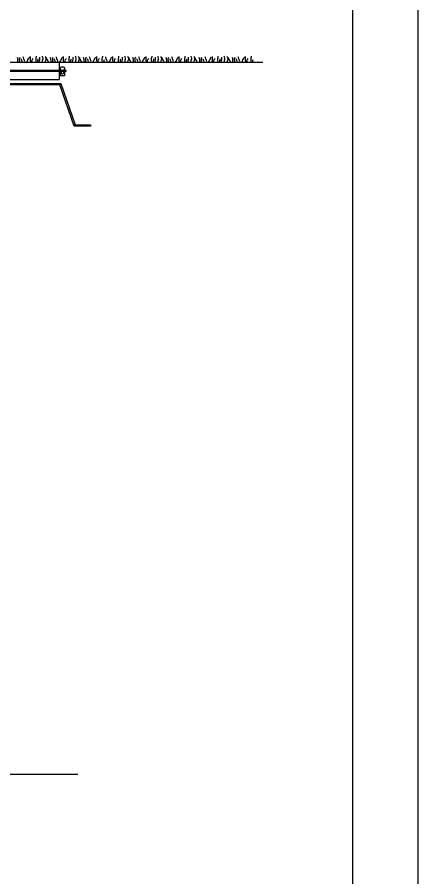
# Model space of a CAD drawing. Extents: x 638850 to 644908, y 297188 to 298900.
# Drawn here: x 643327.7 to 643410.5, y 297455 to 297632.6 of the extents above; entities that cross this region are included whole.
import ezdxf

# ---------------------------------------------------------------- set-up
doc = ezdxf.new("R2010")
doc.units = 0
for name, color, linetype in [('1', 7, 'Continuous'), ('11', 7, 'Continuous'), ('3', 7, 'Continuous'), ('4', 7, 'Continuous'), ('5', 7, 'Continuous'), ('7', 7, 'Continuous'), ('8', 7, 'Continuous'), ('9', 7, 'Continuous')]:
    doc.layers.add(name, color=color, linetype=linetype)

msp = doc.modelspace()

# ---------------------------------------------------------------- linework, layer by layer
at = {"layer": '1'}
for p, q in [((643410.47, 297871.34), (643410.47, 297277.34)), ((643396.97, 297857.84), (643396.97, 297290.84))]:
    msp.add_line(p, q, dxfattribs=at)
at = {"layer": '11'}
msp.add_line((643336.4, 297623.34), (643378.43, 297623.34), dxfattribs=at)
at = {"layer": '3'}
msp.add_line((643165.84, 297476.16), (643340.2, 297476.16), dxfattribs=at)
at = {"layer": '4'}
msp.add_lwpolyline([(643285.38, 297621.67), (643337.72, 297621.67), (643337.72, 297621.39), (643285.38, 297621.39)], close=True, dxfattribs=at)
at = {"layer": '5'}
for p, q in [((643284.84, 297623.34), (643336.4, 297623.34)), ((643336.4, 297623.34), (643336.4, 297619.72)), ((643285.93, 297619.72), (643336.4, 297619.72))]:
    msp.add_line(p, q, dxfattribs=at)
at = {"layer": '7'}
for p, q in [((643336.58, 297622.14), (643336.58, 297620.47)), ((643336.58, 297621.82), (643336.58, 297621.82)), ((643336.81, 297621.59), (643336.81, 297621.05)), ((643337.25, 297621.59), (643337.25, 297621.05)), ((643337.48, 297622.14), (643337.48, 297620.47)), ((643337.48, 297621.82), (643337.48, 297621.82)), ((643337.48, 297620.47), (643336.58, 297620.47)), ((643336.92, 297620.93), (643337.14, 297620.93))]:
    msp.add_line(p, q, dxfattribs=at)
for centre, radius, start, end in [((643336.63, 297622.14), 0.0565, 115.9441, 180), ((643336.58, 297621.59), 0.226, 0, 90), ((643337.03, 297621.33), 0.961, 64.0555, 115.9445), ((643337.48, 297621.59), 0.226, 90, 180), ((643337.42, 297622.14), 0.0565, 359.9995, 64.0554), ((643336.92, 297621.05), 0.113, 180, 270), ((643337.14, 297621.05), 0.113, 270, 360)]:
    msp.add_arc(centre, radius, start, end, dxfattribs=at)
at = {"layer": '8'}
for points in [[(643286.47, 297618.9), (643336.69, 297618.9), (643336.49, 297618.62), (643286.47, 297618.62)], [(643336.69, 297618.9), (643339.65, 297610.34), (643339.45, 297610.06), (643336.49, 297618.62)], [(643339.65, 297610.34), (643342.83, 297610.34), (643342.83, 297610.06), (643339.45, 297610.06)]]:
    msp.add_lwpolyline(points, close=True, dxfattribs=at)
at = {"layer": '9'}
for p, q in [((643327.8, 297624.07), (643327.74, 297624.25)), ((643327.83, 297623.84), (643327.8, 297624.07)), ((643327.86, 297623.58), (643327.83, 297623.84)), ((643327.86, 297623.34), (643327.86, 297623.58)), ((643328.18, 297623.99), (643328.21, 297624.22)), ((643328.18, 297623.72), (643328.18, 297623.99)), ((643328.21, 297623.49), (643328.18, 297623.72)), ((643328.21, 297624.22), (643328.3, 297624.31)), ((643328.26, 297623.34), (643328.21, 297623.49)), ((643328.57, 297623.87), (643328.54, 297623.99)), ((643328.65, 297623.63), (643328.57, 297623.87)), ((643328.77, 297623.4), (643328.65, 297623.63)), ((643328.8, 297623.34), (643328.77, 297623.4)), ((643329.01, 297624.25), (643328.95, 297624.4)), ((643329.07, 297624.02), (643329.01, 297624.25)), ((643329.15, 297623.78), (643329.07, 297624.02)), ((643329.27, 297623.55), (643329.15, 297623.78)), ((643329.22, 297623.34), (643329.27, 297623.55)), ((643329.67, 297623.34), (643329.8, 297623.55)), ((643329.8, 297623.55), (643329.92, 297623.78)), ((643329.92, 297623.78), (643330.03, 297624.02)), ((643330.03, 297624.02), (643330.15, 297624.25)), ((643330.15, 297624.25), (643330.21, 297624.31)), ((643330.44, 297623.63), (643330.44, 297624.49)), ((643330.5, 297623.4), (643330.44, 297623.63)), ((643330.51, 297623.34), (643330.5, 297623.4)), ((643330.74, 297623.61), (643330.83, 297623.84)), ((643330.77, 297623.37), (643330.74, 297623.61)), ((643330.78, 297623.34), (643330.77, 297623.37)), ((643330.83, 297623.84), (643331, 297624.05)), ((643331.59, 297624.07), (643331.65, 297624.28)), ((643331.59, 297623.63), (643331.59, 297624.07)), ((643331.62, 297623.4), (643331.59, 297623.63)), ((643331.64, 297623.34), (643331.62, 297623.4)), ((643331.65, 297624.28), (643331.68, 297624.51)), ((643331.68, 297624.51), (643331.68, 297624.57)), ((643331.97, 297623.63), (643332.03, 297623.84)), ((643331.97, 297623.37), (643331.97, 297623.63)), ((643331.98, 297623.34), (643331.97, 297623.37)), ((643332.03, 297623.84), (643332.06, 297623.99)), ((643332.29, 297623.4), (643332.33, 297623.63)), ((643332.3, 297623.34), (643332.29, 297623.4)), ((643332.33, 297623.63), (643332.38, 297623.84)), ((643332.38, 297623.84), (643332.38, 297624.34)), ((643332.94, 297624.4), (643332.91, 297624.54)), ((643333.03, 297624.16), (643332.94, 297624.4)), ((643332.94, 297623.69), (643333.03, 297623.93)), ((643332.94, 297623.34), (643332.94, 297623.69)), ((643333.03, 297623.93), (643333.03, 297624.16)), ((643333.59, 297624.37), (643333.53, 297624.46)), ((643333.56, 297623.4), (643333.59, 297623.66)), ((643333.58, 297623.34), (643333.56, 297623.4)), ((643333.71, 297624.13), (643333.59, 297624.37)), ((643333.59, 297623.66), (643333.71, 297623.9)), ((643333.71, 297623.9), (643333.71, 297624.13)), ((643333.76, 297624.07), (643333.76, 297624.28)), ((643333.88, 297623.84), (643333.76, 297624.07)), ((643334.03, 297623.63), (643333.88, 297623.84)), ((643334.17, 297623.4), (643334.03, 297623.63)), ((643334.19, 297623.34), (643334.17, 297623.4)), ((643334.65, 297624.07), (643334.59, 297624.25)), ((643334.68, 297623.84), (643334.65, 297624.07)), ((643334.71, 297623.58), (643334.68, 297623.84)), ((643334.71, 297623.34), (643334.71, 297623.58)), ((643335.03, 297623.99), (643335.06, 297624.22)), ((643335.03, 297623.72), (643335.03, 297623.99)), ((643335.06, 297623.49), (643335.03, 297623.72)), ((643335.06, 297624.22), (643335.15, 297624.31)), ((643335.11, 297623.34), (643335.06, 297623.49)), ((643335.41, 297623.87), (643335.38, 297623.99)), ((643335.5, 297623.63), (643335.41, 297623.87)), ((643335.62, 297623.4), (643335.5, 297623.63)), ((643335.65, 297623.34), (643335.62, 297623.4)), ((643335.85, 297624.25), (643335.79, 297624.4)), ((643335.91, 297624.02), (643335.85, 297624.25)), ((643336, 297623.78), (643335.91, 297624.02)), ((643336.12, 297623.55), (643336, 297623.78)), ((643336.07, 297623.34), (643336.12, 297623.55)), ((643336.52, 297623.34), (643336.64, 297623.55)), ((643336.64, 297623.55), (643336.76, 297623.78)), ((643336.76, 297623.78), (643336.88, 297624.02)), ((643336.88, 297624.02), (643337, 297624.25)), ((643337, 297624.25), (643337.05, 297624.31)), ((643337.29, 297623.63), (643337.29, 297624.49)), ((643337.35, 297623.4), (643337.29, 297623.63)), ((643337.36, 297623.34), (643337.35, 297623.4)), ((643337.58, 297623.61), (643337.67, 297623.84)), ((643337.61, 297623.37), (643337.58, 297623.61)), ((643337.63, 297623.34), (643337.61, 297623.37)), ((643337.67, 297623.84), (643337.85, 297624.05)), ((643338.43, 297624.07), (643338.5, 297624.28)), ((643338.43, 297623.63), (643338.43, 297624.07)), ((643338.47, 297623.4), (643338.43, 297623.63)), ((643338.48, 297623.34), (643338.47, 297623.4)), ((643338.5, 297624.28), (643338.53, 297624.51)), ((643338.53, 297624.51), (643338.53, 297624.57)), ((643338.81, 297623.63), (643338.88, 297623.84)), ((643338.81, 297623.37), (643338.81, 297623.63)), ((643338.82, 297623.34), (643338.81, 297623.37)), ((643338.88, 297623.84), (643338.91, 297623.99)), ((643339.14, 297623.4), (643339.17, 297623.63)), ((643339.15, 297623.34), (643339.14, 297623.4)), ((643339.17, 297623.63), (643339.23, 297623.84)), ((643339.23, 297623.84), (643339.23, 297624.34)), ((643339.79, 297624.4), (643339.76, 297624.54)), ((643339.88, 297624.16), (643339.79, 297624.4)), ((643339.79, 297623.69), (643339.88, 297623.93)), ((643339.79, 297623.34), (643339.79, 297623.69)), ((643339.88, 297623.93), (643339.88, 297624.16)), ((643340.43, 297624.37), (643340.37, 297624.46)), ((643340.4, 297623.4), (643340.43, 297623.66)), ((643340.43, 297623.34), (643340.4, 297623.4)), ((643340.55, 297624.13), (643340.43, 297624.37)), ((643340.43, 297623.66), (643340.55, 297623.9)), ((643340.55, 297623.9), (643340.55, 297624.13)), ((643340.61, 297624.07), (643340.61, 297624.28)), ((643340.73, 297623.84), (643340.61, 297624.07)), ((643340.87, 297623.63), (643340.73, 297623.84)), ((643341.02, 297623.4), (643340.87, 297623.63)), ((643341.04, 297623.34), (643341.02, 297623.4)), ((643341.49, 297624.07), (643341.43, 297624.25)), ((643341.52, 297623.84), (643341.49, 297624.07)), ((643341.55, 297623.58), (643341.52, 297623.84)), ((643341.55, 297623.34), (643341.55, 297623.58)), ((643341.87, 297623.99), (643341.9, 297624.22)), ((643341.87, 297623.72), (643341.87, 297623.99)), ((643341.9, 297623.49), (643341.87, 297623.72)), ((643341.9, 297624.22), (643341.99, 297624.31)), ((643341.95, 297623.34), (643341.9, 297623.49)), ((643342.26, 297623.87), (643342.23, 297623.99)), ((643342.34, 297623.63), (643342.26, 297623.87)), ((643342.46, 297623.4), (643342.34, 297623.63)), ((643342.49, 297623.34), (643342.46, 297623.4)), ((643342.7, 297624.25), (643342.64, 297624.4)), ((643342.76, 297624.02), (643342.7, 297624.25)), ((643342.84, 297623.78), (643342.76, 297624.02)), ((643342.96, 297623.55), (643342.84, 297623.78)), ((643342.91, 297623.34), (643342.96, 297623.55)), ((643343.36, 297623.34), (643343.49, 297623.55)), ((643343.49, 297623.55), (643343.61, 297623.78)), ((643343.61, 297623.78), (643343.72, 297624.02)), ((643343.72, 297624.02), (643343.85, 297624.25)), ((643343.85, 297624.25), (643343.9, 297624.31)), ((643344.13, 297623.63), (643344.13, 297624.49)), ((643344.2, 297623.4), (643344.13, 297623.63)), ((643344.2, 297623.34), (643344.2, 297623.4)), ((643344.43, 297623.61), (643344.52, 297623.84)), ((643344.46, 297623.37), (643344.43, 297623.61)), ((643344.48, 297623.34), (643344.46, 297623.37)), ((643344.52, 297623.84), (643344.69, 297624.05)), ((643345.28, 297624.07), (643345.34, 297624.28)), ((643345.28, 297623.63), (643345.28, 297624.07)), ((643345.31, 297623.4), (643345.28, 297623.63)), ((643345.33, 297623.34), (643345.31, 297623.4)), ((643345.34, 297624.28), (643345.37, 297624.51)), ((643345.37, 297624.51), (643345.37, 297624.57)), ((643345.66, 297623.63), (643345.72, 297623.84)), ((643345.66, 297623.37), (643345.66, 297623.63)), ((643345.67, 297623.34), (643345.66, 297623.37)), ((643346.04, 297624.25), (643345.98, 297624.4)), ((643346.1, 297624.02), (643346.04, 297624.25)), ((643346.19, 297623.78), (643346.1, 297624.02)), ((643346.31, 297623.55), (643346.19, 297623.78)), ((643346.26, 297623.34), (643346.31, 297623.55)), ((643346.71, 297623.34), (643346.83, 297623.55)), ((643346.83, 297623.55), (643346.95, 297623.78)), ((643346.95, 297623.78), (643347.07, 297624.02)), ((643347.07, 297624.02), (643347.19, 297624.25)), ((643347.19, 297624.25), (643347.24, 297624.31)), ((643347.48, 297623.63), (643347.48, 297624.49)), ((643347.54, 297623.4), (643347.48, 297623.63)), ((643347.55, 297623.34), (643347.54, 297623.4)), ((643347.77, 297623.61), (643347.87, 297623.84)), ((643347.8, 297623.37), (643347.77, 297623.61)), ((643347.82, 297623.34), (643347.8, 297623.37)), ((643347.87, 297623.84), (643348.04, 297624.05)), ((643348.63, 297624.07), (643348.69, 297624.28)), ((643348.63, 297623.63), (643348.63, 297624.07)), ((643348.66, 297623.4), (643348.63, 297623.63)), ((643348.67, 297623.34), (643348.66, 297623.4)), ((643348.69, 297624.28), (643348.72, 297624.51)), ((643348.72, 297624.51), (643348.72, 297624.57)), ((643349.01, 297623.63), (643349.07, 297623.84)), ((643349.01, 297623.37), (643349.01, 297623.63)), ((643349.01, 297623.34), (643349.01, 297623.37)), ((643349.07, 297623.84), (643349.1, 297623.99)), ((643349.33, 297623.4), (643349.36, 297623.63)), ((643349.34, 297623.34), (643349.33, 297623.4)), ((643349.36, 297623.63), (643349.42, 297623.84)), ((643349.42, 297623.84), (643349.42, 297624.34)), ((643349.98, 297624.4), (643349.95, 297624.54)), ((643350.07, 297624.16), (643349.98, 297624.4)), ((643349.98, 297623.69), (643350.07, 297623.93)), ((643349.98, 297623.34), (643349.98, 297623.69)), ((643350.07, 297623.93), (643350.07, 297624.16)), ((643350.62, 297624.37), (643350.56, 297624.46)), ((643350.59, 297623.4), (643350.62, 297623.66)), ((643350.62, 297623.34), (643350.59, 297623.4)), ((643350.74, 297624.13), (643350.62, 297624.37)), ((643350.62, 297623.66), (643350.74, 297623.9)), ((643350.74, 297623.9), (643350.74, 297624.13)), ((643350.8, 297624.07), (643350.8, 297624.28)), ((643350.92, 297623.84), (643350.8, 297624.07)), ((643351.06, 297623.63), (643350.92, 297623.84)), ((643351.21, 297623.4), (643351.06, 297623.63)), ((643351.23, 297623.34), (643351.21, 297623.4)), ((643351.68, 297624.07), (643351.62, 297624.25)), ((643351.71, 297623.84), (643351.68, 297624.07)), ((643351.74, 297623.58), (643351.71, 297623.84)), ((643351.74, 297623.34), (643351.74, 297623.58)), ((643352.06, 297623.99), (643352.09, 297624.22)), ((643352.06, 297623.72), (643352.06, 297623.99)), ((643352.09, 297623.49), (643352.06, 297623.72)), ((643352.09, 297624.22), (643352.18, 297624.31)), ((643352.14, 297623.34), (643352.09, 297623.49)), ((643352.45, 297623.87), (643352.42, 297623.99)), ((643352.53, 297623.63), (643352.45, 297623.87)), ((643352.66, 297623.4), (643352.53, 297623.63)), ((643352.68, 297623.34), (643352.66, 297623.4)), ((643352.89, 297624.25), (643352.83, 297624.4)), ((643352.95, 297624.02), (643352.89, 297624.25)), ((643353.04, 297623.78), (643352.95, 297624.02)), ((643353.15, 297623.55), (643353.04, 297623.78)), ((643353.1, 297623.34), (643353.15, 297623.55)), ((643353.55, 297623.34), (643353.68, 297623.55)), ((643353.68, 297623.55), (643353.8, 297623.78)), ((643353.8, 297623.78), (643353.91, 297624.02)), ((643353.91, 297624.02), (643354.04, 297624.25)), ((643354.04, 297624.25), (643354.09, 297624.31)), ((643354.32, 297623.63), (643354.32, 297624.49)), ((643354.39, 297623.4), (643354.32, 297623.63)), ((643354.39, 297623.34), (643354.39, 297623.4)), ((643354.62, 297623.61), (643354.71, 297623.84)), ((643354.65, 297623.37), (643354.62, 297623.61)), ((643354.67, 297623.34), (643354.65, 297623.37)), ((643354.71, 297623.84), (643354.89, 297624.05)), ((643355.47, 297624.07), (643355.53, 297624.28)), ((643355.47, 297623.63), (643355.47, 297624.07)), ((643355.5, 297623.4), (643355.47, 297623.63)), ((643355.52, 297623.34), (643355.5, 297623.4)), ((643355.53, 297624.28), (643355.56, 297624.51)), ((643355.56, 297624.51), (643355.56, 297624.57)), ((643355.85, 297623.63), (643355.91, 297623.84)), ((643355.85, 297623.37), (643355.85, 297623.63)), ((643355.86, 297623.34), (643355.85, 297623.37)), ((643355.91, 297623.84), (643355.94, 297623.99)), ((643356.18, 297623.4), (643356.21, 297623.63)), ((643356.19, 297623.34), (643356.18, 297623.4)), ((643356.21, 297623.63), (643356.26, 297623.84)), ((643356.26, 297623.84), (643356.26, 297624.34)), ((643356.82, 297624.4), (643356.79, 297624.54)), ((643356.91, 297624.16), (643356.82, 297624.4)), ((643356.82, 297623.69), (643356.91, 297623.93)), ((643356.82, 297623.34), (643356.82, 297623.69)), ((643356.91, 297623.93), (643356.91, 297624.16)), ((643357.47, 297624.37), (643357.41, 297624.46)), ((643357.44, 297623.4), (643357.47, 297623.66)), ((643357.46, 297623.34), (643357.44, 297623.4)), ((643357.59, 297624.13), (643357.47, 297624.37)), ((643357.47, 297623.66), (643357.59, 297623.9)), ((643357.59, 297623.9), (643357.59, 297624.13)), ((643357.64, 297624.07), (643357.64, 297624.28)), ((643357.76, 297623.84), (643357.64, 297624.07)), ((643357.91, 297623.63), (643357.76, 297623.84)), ((643358.05, 297623.4), (643357.91, 297623.63)), ((643358.07, 297623.34), (643358.05, 297623.4)), ((643358.53, 297624.07), (643358.47, 297624.25)), ((643358.56, 297623.84), (643358.53, 297624.07)), ((643358.59, 297623.58), (643358.56, 297623.84)), ((643358.59, 297623.34), (643358.59, 297623.58)), ((643358.91, 297623.99), (643358.94, 297624.22)), ((643358.91, 297623.72), (643358.91, 297623.99)), ((643358.94, 297623.49), (643358.91, 297623.72)), ((643358.94, 297624.22), (643359.03, 297624.31)), ((643358.99, 297623.34), (643358.94, 297623.49)), ((643359.29, 297623.87), (643359.26, 297623.99)), ((643359.38, 297623.63), (643359.29, 297623.87)), ((643359.5, 297623.4), (643359.38, 297623.63)), ((643359.53, 297623.34), (643359.5, 297623.4)), ((643359.74, 297624.25), (643359.67, 297624.4)), ((643359.8, 297624.02), (643359.74, 297624.25)), ((643359.88, 297623.78), (643359.8, 297624.02)), ((643360, 297623.55), (643359.88, 297623.78)), ((643359.95, 297623.34), (643360, 297623.55)), ((643360.4, 297623.34), (643360.53, 297623.55)), ((643360.53, 297623.55), (643360.65, 297623.78)), ((643360.65, 297623.78), (643360.76, 297624.02)), ((643360.76, 297624.02), (643360.88, 297624.25)), ((643360.88, 297624.25), (643360.94, 297624.31)), ((643361.17, 297623.63), (643361.17, 297624.49)), ((643361.23, 297623.4), (643361.17, 297623.63)), ((643361.24, 297623.34), (643361.23, 297623.4)), ((643361.47, 297623.61), (643361.56, 297623.84)), ((643361.5, 297623.37), (643361.47, 297623.61)), ((643361.51, 297623.34), (643361.5, 297623.37)), ((643361.56, 297623.84), (643361.73, 297624.05)), ((643362.32, 297624.07), (643362.38, 297624.28)), ((643362.32, 297623.63), (643362.32, 297624.07)), ((643362.35, 297623.4), (643362.32, 297623.63)), ((643362.36, 297623.34), (643362.35, 297623.4)), ((643362.38, 297624.28), (643362.41, 297624.51)), ((643362.41, 297624.51), (643362.41, 297624.57)), ((643362.7, 297623.63), (643362.76, 297623.84)), ((643362.7, 297623.37), (643362.7, 297623.63)), ((643362.71, 297623.34), (643362.7, 297623.37)), ((643362.76, 297623.84), (643362.79, 297623.99)), ((643363.02, 297623.4), (643363.05, 297623.63)), ((643363.03, 297623.34), (643363.02, 297623.4)), ((643363.05, 297623.63), (643363.11, 297623.84)), ((643363.11, 297623.84), (643363.11, 297624.34)), ((643363.67, 297624.4), (643363.64, 297624.54)), ((643363.76, 297624.16), (643363.67, 297624.4)), ((643363.67, 297623.69), (643363.76, 297623.93)), ((643363.67, 297623.34), (643363.67, 297623.69)), ((643363.76, 297623.93), (643363.76, 297624.16)), ((643364.31, 297624.37), (643364.25, 297624.46)), ((643364.28, 297623.4), (643364.31, 297623.66)), ((643364.31, 297623.34), (643364.28, 297623.4)), ((643364.43, 297624.13), (643364.31, 297624.37)), ((643364.31, 297623.66), (643364.43, 297623.9)), ((643364.43, 297623.9), (643364.43, 297624.13)), ((643364.49, 297624.07), (643364.49, 297624.28)), ((643364.61, 297623.84), (643364.49, 297624.07)), ((643364.75, 297623.63), (643364.61, 297623.84)), ((643364.9, 297623.4), (643364.75, 297623.63)), ((643364.92, 297623.34), (643364.9, 297623.4)), ((643365.37, 297624.07), (643365.31, 297624.25)), ((643365.4, 297623.84), (643365.37, 297624.07)), ((643365.44, 297623.58), (643365.4, 297623.84)), ((643365.44, 297623.34), (643365.44, 297623.58)), ((643365.75, 297623.99), (643365.78, 297624.22)), ((643365.75, 297623.72), (643365.75, 297623.99)), ((643365.78, 297623.49), (643365.75, 297623.72)), ((643365.78, 297624.22), (643365.88, 297624.31)), ((643365.83, 297623.34), (643365.78, 297623.49)), ((643366.14, 297623.87), (643366.11, 297623.99)), ((643366.23, 297623.63), (643366.14, 297623.87)), ((643366.34, 297623.4), (643366.23, 297623.63)), ((643366.38, 297623.34), (643366.34, 297623.4)), ((643366.58, 297624.25), (643366.52, 297624.4)), ((643366.64, 297624.02), (643366.58, 297624.25)), ((643366.72, 297623.78), (643366.64, 297624.02)), ((643366.85, 297623.55), (643366.72, 297623.78)), ((643366.79, 297623.34), (643366.85, 297623.55)), ((643367.25, 297623.34), (643367.37, 297623.55)), ((643367.37, 297623.55), (643367.49, 297623.78)), ((643367.49, 297623.78), (643367.61, 297624.02)), ((643367.61, 297624.02), (643367.73, 297624.25)), ((643367.73, 297624.25), (643367.78, 297624.31)), ((643368.02, 297623.63), (643368.02, 297624.49)), ((643368.08, 297623.4), (643368.02, 297623.63)), ((643368.09, 297623.34), (643368.08, 297623.4)), ((643368.31, 297623.61), (643368.4, 297623.84)), ((643368.34, 297623.37), (643368.31, 297623.61)), ((643368.36, 297623.34), (643368.34, 297623.37)), ((643368.4, 297623.84), (643368.58, 297624.05)), ((643369.16, 297624.07), (643369.22, 297624.28)), ((643369.16, 297623.63), (643369.16, 297624.07)), ((643369.19, 297623.4), (643369.16, 297623.63)), ((643369.21, 297623.34), (643369.19, 297623.4)), ((643369.22, 297624.28), (643369.25, 297624.51)), ((643369.25, 297624.51), (643369.25, 297624.57)), ((643369.54, 297623.63), (643369.6, 297623.84)), ((643369.54, 297623.37), (643369.54, 297623.63)), ((643369.55, 297623.34), (643369.54, 297623.37)), ((643369.6, 297623.84), (643369.63, 297623.99)), ((643369.87, 297623.4), (643369.9, 297623.63)), ((643369.88, 297623.34), (643369.87, 297623.4)), ((643369.9, 297623.63), (643369.95, 297623.84)), ((643369.95, 297623.84), (643369.95, 297624.34)), ((643370.51, 297624.4), (643370.48, 297624.54)), ((643370.6, 297624.16), (643370.51, 297624.4)), ((643370.51, 297623.69), (643370.6, 297623.93)), ((643370.51, 297623.34), (643370.51, 297623.69)), ((643370.6, 297623.93), (643370.6, 297624.16)), ((643371.16, 297624.37), (643371.1, 297624.46)), ((643371.13, 297623.4), (643371.16, 297623.66)), ((643371.15, 297623.34), (643371.13, 297623.4)), ((643371.28, 297624.13), (643371.16, 297624.37)), ((643371.16, 297623.66), (643371.28, 297623.9)), ((643371.28, 297623.9), (643371.28, 297624.13)), ((643371.33, 297624.07), (643371.33, 297624.28)), ((643371.46, 297623.84), (643371.33, 297624.07)), ((643371.6, 297623.63), (643371.46, 297623.84)), ((643371.74, 297623.4), (643371.6, 297623.63)), ((643371.76, 297623.34), (643371.74, 297623.4)), ((643372.22, 297624.07), (643372.16, 297624.25)), ((643372.25, 297623.84), (643372.22, 297624.07)), ((643372.28, 297623.58), (643372.25, 297623.84)), ((643372.28, 297623.34), (643372.28, 297623.58)), ((643372.6, 297623.99), (643372.63, 297624.22)), ((643372.6, 297623.72), (643372.6, 297623.99)), ((643372.63, 297623.49), (643372.6, 297623.72)), ((643372.63, 297624.22), (643372.72, 297624.31)), ((643372.68, 297623.34), (643372.63, 297623.49)), ((643372.99, 297623.87), (643372.96, 297623.99)), ((643373.07, 297623.63), (643372.99, 297623.87)), ((643373.19, 297623.4), (643373.07, 297623.63)), ((643373.22, 297623.34), (643373.19, 297623.4)), ((643373.43, 297624.25), (643373.37, 297624.4)), ((643373.49, 297624.02), (643373.43, 297624.25)), ((643373.57, 297623.78), (643373.49, 297624.02)), ((643373.69, 297623.55), (643373.57, 297623.78)), ((643373.64, 297623.34), (643373.69, 297623.55)), ((643374.09, 297623.34), (643374.22, 297623.55)), ((643374.22, 297623.55), (643374.34, 297623.78)), ((643374.34, 297623.78), (643374.45, 297624.02)), ((643374.45, 297624.02), (643374.57, 297624.25)), ((643374.57, 297624.25), (643374.63, 297624.31)), ((643374.86, 297623.63), (643374.86, 297624.49)), ((643374.92, 297623.4), (643374.86, 297623.63)), ((643374.93, 297623.34), (643374.92, 297623.4)), ((643375.16, 297623.61), (643375.25, 297623.84)), ((643375.19, 297623.37), (643375.16, 297623.61)), ((643375.2, 297623.34), (643375.19, 297623.37)), ((643375.25, 297623.84), (643375.42, 297624.05)), ((643376.01, 297624.07), (643376.07, 297624.28)), ((643376.01, 297623.63), (643376.01, 297624.07)), ((643376.04, 297623.4), (643376.01, 297623.63)), ((643376.06, 297623.34), (643376.04, 297623.4)), ((643376.07, 297624.28), (643376.1, 297624.51)), ((643376.1, 297624.51), (643376.1, 297624.57)), ((643376.39, 297623.63), (643376.45, 297623.84)), ((643376.39, 297623.37), (643376.39, 297623.63)), ((643376.4, 297623.34), (643376.39, 297623.37))]:
    msp.add_line(p, q, dxfattribs=at)

doc.saveas('drawing.dxf')
